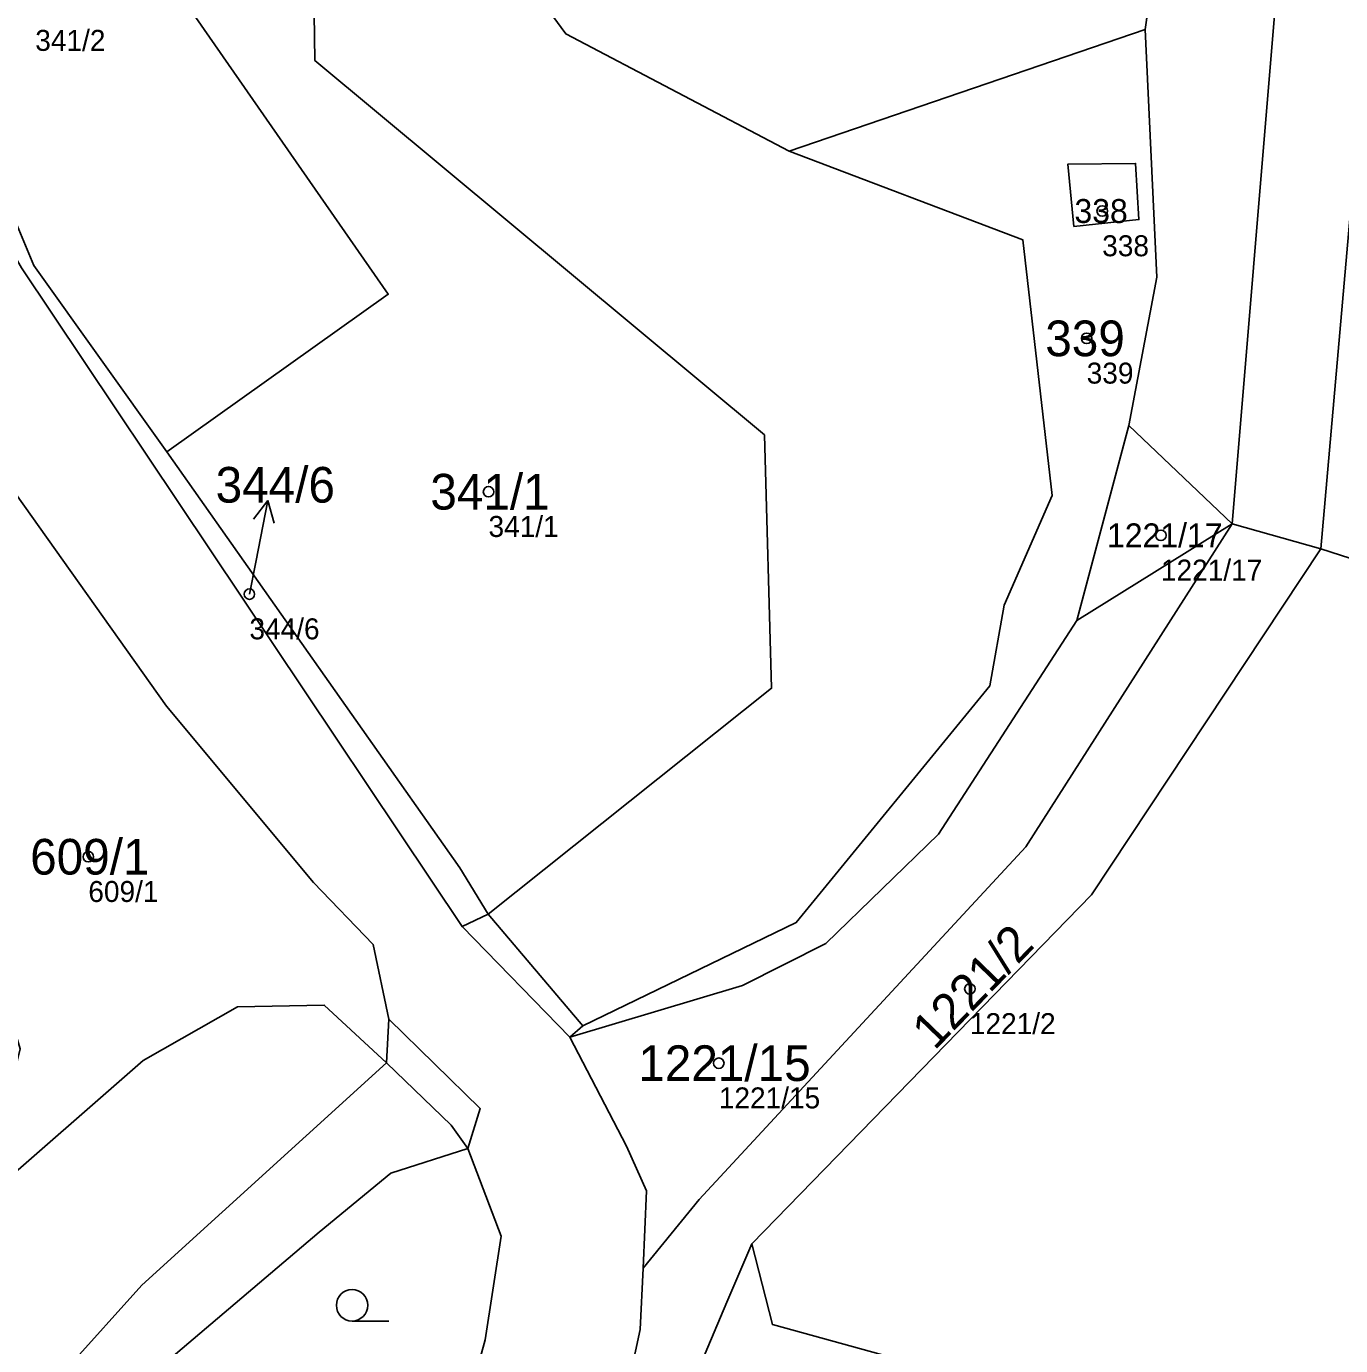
# Model space of a CAD drawing. Extents: x -754731 to -751381, y -1060564 to -1058101.
# Drawn here: x -753638.8 to -753576.2, y -1059465.8 to -1059402.9 of the extents above; entities that cross this region are included whole.
import ezdxf

# ---------------------------------------------------------------- set-up
doc = ezdxf.new("R2010")
doc.units = 0
for name, color, linetype in [('Definiční body', 7, 'Continuous'), ('Hranice parcel', 7, 'Continuous'), ('Parcelní čísla', 7, 'Continuous'), ('Polygon parcely', 7, 'Continuous'), ('Pop  PČ popisy', 7, 'Continuous'), ('Vnitřní kresba', 7, 'Continuous'), ('Značky kultur', 7, 'Continuous')]:
    doc.layers.add(name, color=color, linetype=linetype)

msp = doc.modelspace()

# ---------------------------------------------------------------- linework, layer by layer
at = {"layer": 'Definiční body'}
for centre in [(-753587.55, -1059411.72), (-753588.29, -1059417.79), (-753616.81, -1059425.1), (-753584.75, -1059427.18), (-753628.21, -1059429.98), (-753635.89, -1059442.5), (-753593.86, -1059448.8), (-753605.83, -1059452.34)]:
    msp.add_circle(centre, 0.25, dxfattribs=at)
at = {"layer": 'Hranice parcel'}
for p, q in [((-753585.5, -1059403.06), (-753584.11, -1059393.08)), ((-753602.48, -1059408.87), (-753585.5, -1059403.06)), ((-753575.18, -1059405.75), (-753577.13, -1059427.82)), ((-753588.76, -1059431.24), (-753586.28, -1059421.95)), ((-753581.35, -1059426.63), (-753586.28, -1059421.95)), ((-753581.35, -1059426.63), (-753588.76, -1059431.24)), ((-753577.13, -1059427.82), (-753581.35, -1059426.63)), ((-753544.34, -1059438.38), (-753577.13, -1059427.82)), ((-753616.82, -1059445.24), (-753618.07, -1059445.83)), ((-753618.07, -1059445.83), (-753612.93, -1059451.1)), ((-753621.67, -1059452.33), (-753621.57, -1059450.24))]:
    msp.add_line(p, q, dxfattribs=at)
for points in [[(-753575.64, -1059360.8), (-753578.28, -1059389.76), (-753581.35, -1059426.63)], [(-753615.52, -1059371.66), (-753617.71, -1059397.02), (-753613.13, -1059403.28), (-753602.48, -1059408.87)], [(-753625.47, -1059377.78), (-753632.04, -1059384.8), (-753634.24, -1059397.48), (-753621.59, -1059415.69), (-753632.14, -1059423.2)], [(-753625.47, -1059377.78), (-753625.09, -1059404.55), (-753603.65, -1059422.39), (-753603.31, -1059434.47), (-753616.82, -1059445.24)], [(-753648.67, -1059392.93), (-753645.49, -1059397.52), (-753638.49, -1059414.32), (-753632.14, -1059423.2)], [(-753650.94, -1059394.41), (-753643.14, -1059407.31), (-753639.08, -1059414.43), (-753618.07, -1059445.83)], [(-753586.28, -1059421.95), (-753584.94, -1059414.87), (-753585.5, -1059403.06)], [(-753602.48, -1059408.87), (-753591.33, -1059413.1), (-753589.93, -1059425.28), (-753592.22, -1059430.51), (-753592.9, -1059434.35), (-753602.14, -1059445.64), (-753612.31, -1059450.56), (-753612.93, -1059451.1)], [(-753588.9, -1059412.45), (-753585.8, -1059412.13), (-753585.96, -1059409.45), (-753589.19, -1059409.49), (-753588.9, -1059412.45)], [(-753621.57, -1059450.24), (-753622.31, -1059446.68), (-753625.16, -1059443.72), (-753632.17, -1059435.33), (-753640.51, -1059423.6), (-753643.51, -1059418.96)], [(-753632.14, -1059423.2), (-753618.18, -1059443.03), (-753616.82, -1059445.24)], [(-753581.35, -1059426.63), (-753591.19, -1059442.02), (-753606.76, -1059458.84), (-753609.44, -1059462.11)], [(-753577.13, -1059427.82), (-753588.06, -1059444.31), (-753604.25, -1059460.95)], [(-753612.93, -1059451.1), (-753604.7, -1059448.64), (-753600.72, -1059446.64), (-753595.35, -1059441.43), (-753588.76, -1059431.24)], [(-753640.9, -1059458.87), (-753633.28, -1059452.21), (-753628.77, -1059449.66), (-753624.64, -1059449.57), (-753621.67, -1059452.33)], [(-753617.8, -1059456.4), (-753617.2, -1059454.5), (-753621.57, -1059450.24)], [(-753609.44, -1059462.11), (-753609.27, -1059458.42), (-753610.23, -1059456.3), (-753612.93, -1059451.1)], [(-753621.67, -1059452.33), (-753633.34, -1059462.92), (-753636.89, -1059466.87), (-753641.41, -1059472.55), (-753657.52, -1059490.11), (-753661.15, -1059496.96), (-753662.14, -1059503.66), (-753661.58, -1059509.29), (-753659.62, -1059516.07), (-753655.15, -1059523.66), (-753650.13, -1059531.15), (-753646.77, -1059539.4), (-753645.75, -1059546.48), (-753646, -1059550.26), (-753650.41, -1059558.48), (-753655.99, -1059563.71), (-753677.28, -1059579.7), (-753683.22, -1059584.26), (-753699.23, -1059596.52), (-753707.37, -1059604.4), (-753710.57, -1059610.14)], [(-753645.31, -1059483.61), (-753632.58, -1059466.92), (-753624.88, -1059460.39), (-753621.47, -1059457.58), (-753617.8, -1059456.4)], [(-753618.97, -1059472.82), (-753616.97, -1059465.53), (-753616.21, -1059460.59), (-753617.8, -1059456.4)], [(-753604.25, -1059460.95), (-753605.45, -1059463.74), (-753609.02, -1059472.2), (-753610.09, -1059474.75)], [(-753514.54, -1059489.26), (-753603.27, -1059464.8), (-753604.25, -1059460.95)], [(-753609.44, -1059462.11), (-753609.58, -1059465.04), (-753611.53, -1059474.11)]]:
    msp.add_lwpolyline(points, dxfattribs=at)
at = {"layer": 'Polygon parcely'}
for points in [[(-753611.53, -1059474.11), (-753609.58, -1059465.04), (-753609.44, -1059462.11), (-753609.27, -1059458.42), (-753610.23, -1059456.3), (-753612.93, -1059451.1), (-753618.07, -1059445.83), (-753639.08, -1059414.43), (-753643.14, -1059407.31), (-753650.94, -1059394.41), (-753654.75, -1059388.11), (-753657.55, -1059384.82), (-753665.21, -1059380.25), (-753684.88, -1059370.52), (-753700.58, -1059362.79), (-753704.41, -1059357.74), (-753704.95, -1059357.03), (-753705.78, -1059353.91), (-753705.4, -1059348.2), (-753703.4, -1059339.7), (-753703.43, -1059338.6), (-753703.7, -1059328.09)], [(-753575.64, -1059360.8), (-753578.28, -1059389.76), (-753581.35, -1059426.63), (-753577.13, -1059427.82), (-753575.18, -1059405.75)], [(-753709.66, -1059369.63), (-753701.88, -1059371.41), (-753695.74, -1059372.86), (-753677.55, -1059381.79), (-753667.92, -1059386.38), (-753664.96, -1059387.69), (-753659.78, -1059391.03), (-753655.52, -1059395.46), (-753651.44, -1059401.88), (-753646.85, -1059412.92), (-753646.27, -1059414.13), (-753643.51, -1059418.96), (-753640.51, -1059423.6), (-753632.17, -1059435.33), (-753625.16, -1059443.72), (-753622.31, -1059446.68), (-753621.57, -1059450.24), (-753617.2, -1059454.5), (-753617.8, -1059456.4), (-753616.21, -1059460.59), (-753616.97, -1059465.53), (-753618.97, -1059472.82)], [(-753625.47, -1059377.78), (-753625.09, -1059404.55), (-753603.65, -1059422.39), (-753603.31, -1059434.47), (-753616.82, -1059445.24), (-753618.07, -1059445.83), (-753612.93, -1059451.1), (-753612.31, -1059450.56), (-753602.14, -1059445.64), (-753592.9, -1059434.35), (-753592.22, -1059430.51), (-753589.93, -1059425.28), (-753591.33, -1059413.1), (-753602.48, -1059408.87), (-753613.13, -1059403.28), (-753617.71, -1059397.02)], [(-753544.34, -1059438.38), (-753577.13, -1059427.82), (-753588.06, -1059444.31), (-753604.25, -1059460.95), (-753603.27, -1059464.8), (-753514.54, -1059489.26)], [(-753646.77, -1059539.4), (-753650.13, -1059531.15), (-753655.15, -1059523.66), (-753659.62, -1059516.07), (-753661.58, -1059509.29), (-753662.14, -1059503.66), (-753661.15, -1059496.96), (-753657.52, -1059490.11), (-753641.41, -1059472.55), (-753636.89, -1059466.87), (-753633.34, -1059462.92), (-753621.67, -1059452.33), (-753624.64, -1059449.57), (-753628.77, -1059449.66), (-753633.28, -1059452.21), (-753640.9, -1059458.87), (-753651.03, -1059470.23), (-753663.41, -1059484.53), (-753670.94, -1059493.86), (-753672.68, -1059498.85), (-753666.36, -1059536.46)], [(-753632.58, -1059466.92), (-753624.88, -1059460.39), (-753621.47, -1059457.58), (-753617.8, -1059456.4), (-753617.2, -1059454.5), (-753621.57, -1059450.24), (-753621.67, -1059452.33), (-753633.34, -1059462.92), (-753636.89, -1059466.87)]]:
    msp.add_lwpolyline(points, dxfattribs=at)
for points in [[(-753584.11, -1059393.08), (-753585.5, -1059403.06), (-753584.94, -1059414.87), (-753586.28, -1059421.95), (-753581.35, -1059426.63), (-753578.28, -1059389.76), (-753575.64, -1059360.8), (-753580.9, -1059361.19)], [(-753613.13, -1059403.28), (-753602.48, -1059408.87), (-753585.5, -1059403.06), (-753584.11, -1059393.08), (-753588.38, -1059370.79), (-753591.65, -1059370.94), (-753615.52, -1059371.66), (-753617.71, -1059397.02)], [(-753647.77, -1059391.63), (-753648.67, -1059392.93), (-753645.49, -1059397.52), (-753638.49, -1059414.32), (-753632.14, -1059423.2), (-753621.59, -1059415.69), (-753634.24, -1059397.48), (-753632.04, -1059384.8), (-753625.47, -1059377.78), (-753639.75, -1059386.21)], [(-753621.59, -1059415.69), (-753632.14, -1059423.2), (-753618.18, -1059443.03), (-753616.82, -1059445.24), (-753603.31, -1059434.47), (-753603.65, -1059422.39), (-753625.09, -1059404.55), (-753625.47, -1059377.78), (-753632.04, -1059384.8), (-753634.24, -1059397.48)], [(-753643.14, -1059407.31), (-753639.08, -1059414.43), (-753618.07, -1059445.83), (-753616.82, -1059445.24), (-753618.18, -1059443.03), (-753632.14, -1059423.2), (-753638.49, -1059414.32), (-753645.49, -1059397.52), (-753648.67, -1059392.93), (-753650.94, -1059394.41)], [(-753570.76, -1059402.28), (-753575.18, -1059405.75), (-753577.13, -1059427.82), (-753544.34, -1059438.38), (-753538.95, -1059439.93), (-753538.63, -1059438.54), (-753537.94, -1059432.33), (-753535.23, -1059405.71)], [(-753602.14, -1059445.64), (-753612.31, -1059450.56), (-753612.93, -1059451.1), (-753604.7, -1059448.64), (-753600.72, -1059446.64), (-753595.35, -1059441.43), (-753588.76, -1059431.24), (-753586.28, -1059421.95), (-753584.94, -1059414.87), (-753585.5, -1059403.06), (-753602.48, -1059408.87), (-753591.33, -1059413.1), (-753589.93, -1059425.28), (-753592.22, -1059430.51), (-753592.9, -1059434.35)], [(-753588.9, -1059412.45), (-753585.8, -1059412.13), (-753585.96, -1059409.45), (-753589.19, -1059409.49)], [(-753588.9, -1059412.45), (-753589.19, -1059409.49), (-753585.96, -1059409.45), (-753585.8, -1059412.13)], [(-753622.31, -1059446.68), (-753625.16, -1059443.72), (-753632.17, -1059435.33), (-753640.51, -1059423.6), (-753643.51, -1059418.96), (-753650.42, -1059423.51), (-753651.94, -1059424.22), (-753656.04, -1059425.11), (-753651.75, -1059426.07), (-753648.6, -1059428.63), (-753645.75, -1059433.34), (-753641.38, -1059444.17), (-753639.14, -1059451.65), (-753640.9, -1059458.87), (-753633.28, -1059452.21), (-753628.77, -1059449.66), (-753624.64, -1059449.57), (-753621.67, -1059452.33), (-753621.57, -1059450.24)], [(-753581.35, -1059426.63), (-753586.28, -1059421.95), (-753588.76, -1059431.24)], [(-753588.76, -1059431.24), (-753595.35, -1059441.43), (-753600.72, -1059446.64), (-753604.7, -1059448.64), (-753612.93, -1059451.1), (-753610.23, -1059456.3), (-753609.27, -1059458.42), (-753609.44, -1059462.11), (-753606.76, -1059458.84), (-753591.19, -1059442.02), (-753581.35, -1059426.63)], [(-753581.35, -1059426.63), (-753591.19, -1059442.02), (-753606.76, -1059458.84), (-753609.44, -1059462.11), (-753609.58, -1059465.04), (-753611.53, -1059474.11), (-753610.09, -1059474.75), (-753609.02, -1059472.2), (-753605.45, -1059463.74), (-753604.25, -1059460.95), (-753588.06, -1059444.31), (-753577.13, -1059427.82)], [(-753616.97, -1059465.53), (-753616.21, -1059460.59), (-753617.8, -1059456.4), (-753621.47, -1059457.58), (-753624.88, -1059460.39), (-753632.58, -1059466.92), (-753645.31, -1059483.61), (-753641.35, -1059486.02), (-753644.52, -1059491.4), (-753639.07, -1059494.64), (-753636.77, -1059490.91), (-753632.5, -1059480.9), (-753631.6, -1059481.4), (-753629.5, -1059476.9), (-753630.6, -1059476.3), (-753630.3, -1059475), (-753628.9, -1059475.6), (-753626.25, -1059470.04), (-753620.29, -1059472.33), (-753618.97, -1059472.82)], [(-753605.45, -1059463.74), (-753609.02, -1059472.2), (-753610.09, -1059474.75), (-753606.6, -1059472.6), (-753606.08, -1059472.74), (-753602.89, -1059473.59), (-753561.66, -1059484.55), (-753543.1, -1059489.9), (-753521.83, -1059495.68), (-753502.57, -1059500.84), (-753476.89, -1059507.71), (-753476.16, -1059512.05), (-753468.85, -1059498.72), (-753474.3, -1059500.66), (-753497.13, -1059493.74), (-753514.54, -1059489.26), (-753603.27, -1059464.8), (-753604.25, -1059460.95)]]:
    msp.add_lwpolyline(points, close=True, dxfattribs=at)
at = {"layer": 'Pop  PČ popisy'}
for p, q in [((-753627.337, -1059425.514), (-753628.02, -1059426.402)), ((-753627.91, -1059428.46), (-753627.337, -1059425.514)), ((-753627.337, -1059425.514), (-753627.037, -1059426.593)), ((-753628.21, -1059429.98), (-753627.91, -1059428.46))]:
    msp.add_line(p, q, dxfattribs=at)
at = {"layer": 'Vnitřní kresba'}
for p, q in [((-753612.31, -1059450.56), (-753616.82, -1059445.24)), ((-753621.67, -1059452.33), (-753618.59, -1059455.3)), ((-753618.59, -1059455.3), (-753617.8, -1059456.4))]:
    msp.add_line(p, q, dxfattribs=at)
at = {"layer": 'Značky kultur'}
msp.add_line((-753623.313, -1059464.63), (-753621.563, -1059464.63), dxfattribs=at)
msp.add_circle((-753623.313, -1059463.88), 0.75, dxfattribs=at)

# ---------------------------------------------------------------- texts
at = {"layer": 'Definiční body'}
for s, p in [('341/2', (-753638.42, -1059404.086)), ('338', (-753587.55, -1059413.876)), ('339', (-753588.29, -1059419.946)), ('341/1', (-753616.81, -1059427.256)), ('1221/17', (-753584.75, -1059429.336)), ('344/6', (-753628.21, -1059432.136)), ('609/1', (-753635.89, -1059444.656)), ('1221/2', (-753593.86, -1059450.956)), ('1221/15', (-753605.83, -1059454.496))]:
    msp.add_text(s, height=1, dxfattribs=at).set_placement(p)
at = {"layer": 'Parcelní čísla'}
for s, height, p in [('338', 1.139, (-753588.873, -1059412.289)), ('339', 1.7, (-753590.264, -1059418.64)), ('344/6', 1.7, (-753629.82, -1059425.62)), ('341/1', 1.7, (-753619.583, -1059425.95)), ('1221/17', 1.139, (-753587.321, -1059427.749)), ('609/1', 1.7, (-753638.663, -1059443.35)), ('1221/15', 1.7, (-753609.668, -1059453.19))]:
    msp.add_text(s, height=height, dxfattribs=at).set_placement(p)
msp.add_text('1221/2', height=1.7, rotation=46, dxfattribs=at).set_placement((-753595.544, -1059451.768))

doc.saveas('drawing.dxf')
